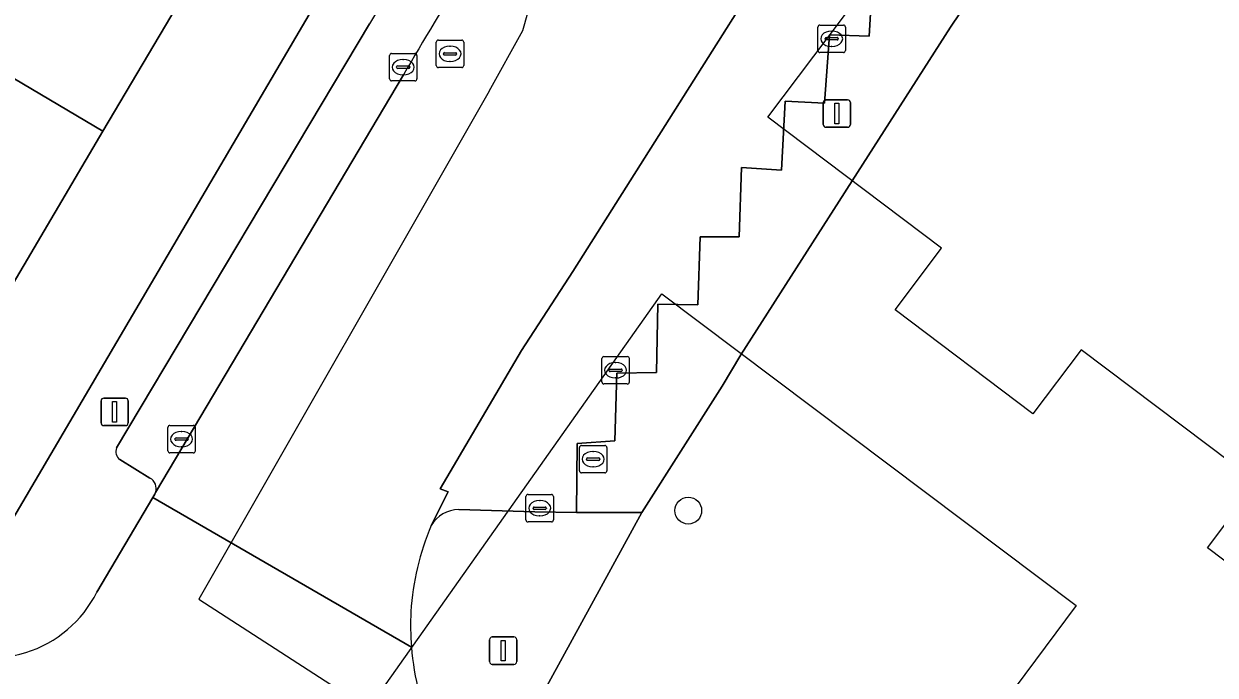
# Model space of a CAD drawing. Extents: x 159716 to 160783, y 383290 to 384031.
# Drawn here: x 160314.7 to 160358.14, y 383860.44 to 383884.17 of the extents above; entities that cross this region are included whole.
import ezdxf

# ---------------------------------------------------------------- set-up
doc = ezdxf.new("R2010")
doc.units = 0
for name, color, linetype in [('IMGEO_Boom', 7, 'Continuous'), ('IMGEO_Erf', 7, 'Continuous'), ('IMGEO_Groenvoorziening', 7, 'Continuous'), ('IMGEO_Hek', 7, 'Continuous'), ('IMGEO_Kolk', 7, 'Continuous'), ('IMGEO_Lichtmast', 7, 'Continuous'), ('IMGEO_Pand', 7, 'Continuous'), ('IMGEO_Pand_vergunning_verleend', 7, 'Continuous'), ('IMGEO_Parkeervlak_open', 7, 'Continuous'), ('IMGEO_Rijbaan_lokaal_open', 7, 'Continuous'), ('IMGEO_Rioolput', 7, 'Continuous'), ('IMGEO_Voetpad_open', 7, 'Continuous')]:
    doc.layers.add(name, color=color, linetype=linetype)

msp = doc.modelspace()

# ---------------------------------------------------------------- linework, layer by layer
at = {"layer": 'IMGEO_Boom'}
msp.add_circle((160338.922, 383866.434), 0.489, dxfattribs=at)
at = {"layer": 'IMGEO_Erf'}
msp.add_lwpolyline([(160284.538, 383879.57), (160284.442, 383879.286), (160285.859, 383878.786), (160287.435, 383878.122), (160287.001, 383877.061), (160310.72, 383866.192), (160310.998, 383866.939), (160313.963, 383865.58), (160326.576, 383887.027), (160332.752, 383896.523), (160341.26, 383908.679)], dxfattribs=at)
msp.add_lwpolyline([(160318.177, 383896.434), (160320.646, 383894.972), (160320.817, 383895.261), (160322.053, 383894.529), (160321.902, 383894.275), (160324.837, 383892.537), (160321.099, 383886.211), (160317.579, 383880.254), (160314.06, 383874.297), (160310.561, 383868.376), (160307.638, 383870.107), (160307.519, 383869.906), (160306.242, 383870.662), (160306.365, 383870.871), (160303.902, 383872.33), (160306.45, 383876.633), (160307.402, 383878.24), (160310.927, 383884.193), (160314.453, 383890.147)], close=True, dxfattribs=at)
at = {"layer": 'IMGEO_Groenvoorziening'}
msp.add_lwpolyline([(160357.836, 383897.147), (160357.763, 383897.052), (160352.363, 383889.801), (160348.48, 383884.052), (160340.841, 383872.109), (160340.16, 383870.965), (160337.231, 383866.36), (160333.202, 383859.015)], dxfattribs=at)
at = {"layer": 'IMGEO_Hek'}
for points in [[(160332.892, 383883.922), (160333.594, 383886.429), (160331.539, 383887.934)], [(160331.66, 383881.716), (160332.892, 383883.922)], [(160331.66, 383881.716), (160321.072, 383863.205), (160327.261, 383859.215), (160337.961, 383874.333), (160353.07, 383862.979), (160341.525, 383847.471)]]:
    msp.add_lwpolyline(points, dxfattribs=at)
at = {"layer": 'IMGEO_Kolk'}
for p, q in [((160343.726, 383884.124), (160344.578, 383884.124)), ((160343.651, 383883.198), (160343.651, 383884.05)), ((160343.953, 383883.667), (160344.351, 383883.667)), ((160344.139, 383883.904), (160344.164, 383883.904)), ((160344.652, 383884.05), (160344.652, 383883.198)), ((160343.91, 383883.618), (160343.91, 383883.63)), ((160344.348, 383883.581), (160343.95, 383883.581)), ((160344.162, 383883.344), (160344.137, 383883.344)), ((160344.394, 383883.63), (160344.394, 383883.618)), ((160328.029, 383882.164), (160328.029, 383883.016)), ((160328.104, 383883.09), (160328.956, 383883.09)), ((160328.517, 383882.87), (160328.542, 383882.87)), ((160329.03, 383883.016), (160329.03, 383882.164)), ((160344.578, 383883.124), (160343.726, 383883.124)), ((160328.288, 383882.584), (160328.288, 383882.596)), ((160328.726, 383882.547), (160328.328, 383882.547)), ((160328.331, 383882.633), (160328.729, 383882.633)), ((160328.772, 383882.596), (160328.772, 383882.584)), ((160328.956, 383882.09), (160328.104, 383882.09)), ((160328.54, 383882.31), (160328.515, 383882.31)), ((160335.773, 383871.121), (160335.773, 383871.973)), ((160335.848, 383872.047), (160336.7, 383872.047)), ((160336.774, 383871.973), (160336.774, 383871.121)), ((160336.032, 383871.541), (160336.032, 383871.553)), ((160336.47, 383871.504), (160336.072, 383871.504)), ((160336.075, 383871.59), (160336.473, 383871.59)), ((160336.261, 383871.827), (160336.286, 383871.827)), ((160336.516, 383871.553), (160336.516, 383871.541)), ((160336.284, 383871.267), (160336.259, 383871.267)), ((160336.7, 383871.047), (160335.848, 383871.047)), ((160319.948, 383868.613), (160319.948, 383869.465)), ((160320.023, 383869.539), (160320.875, 383869.539)), ((160320.436, 383869.319), (160320.461, 383869.319)), ((160320.949, 383869.465), (160320.949, 383868.613)), ((160320.207, 383869.033), (160320.207, 383869.045)), ((160320.645, 383868.996), (160320.247, 383868.996)), ((160320.25, 383869.082), (160320.648, 383869.082)), ((160320.691, 383869.045), (160320.691, 383869.033)), ((160320.875, 383868.539), (160320.023, 383868.539)), ((160320.459, 383868.759), (160320.434, 383868.759)), ((160333.005, 383866.095), (160333.005, 383866.947)), ((160333.08, 383867.021), (160333.932, 383867.021)), ((160333.493, 383866.801), (160333.518, 383866.801)), ((160334.006, 383866.947), (160334.006, 383866.095)), ((160333.264, 383866.515), (160333.264, 383866.527)), ((160333.702, 383866.478), (160333.304, 383866.478)), ((160333.307, 383866.564), (160333.705, 383866.564)), ((160333.748, 383866.527), (160333.748, 383866.515)), ((160333.932, 383866.021), (160333.08, 383866.021)), ((160333.516, 383866.241), (160333.491, 383866.241))]:
    msp.add_line(p, q, dxfattribs=at)
for points in [[(160343.726, 383884.124), (160344.578, 383884.124)], [(160343.651, 383883.198), (160343.651, 383884.05)], [(160344.652, 383884.05), (160344.652, 383883.198)], [(160328.029, 383882.164), (160328.029, 383883.016)], [(160328.104, 383883.09), (160328.956, 383883.09)], [(160329.03, 383883.016), (160329.03, 383882.164)], [(160344.578, 383883.124), (160343.726, 383883.124)], [(160328.956, 383882.09), (160328.104, 383882.09)], [(160335.773, 383871.121), (160335.773, 383871.973)], [(160335.848, 383872.047), (160336.7, 383872.047)], [(160336.774, 383871.973), (160336.774, 383871.121)], [(160336.7, 383871.047), (160335.848, 383871.047)], [(160319.948, 383868.613), (160319.948, 383869.465)], [(160320.023, 383869.539), (160320.875, 383869.539)], [(160320.949, 383869.465), (160320.949, 383868.613)], [(160320.875, 383868.539), (160320.023, 383868.539)], [(160333.005, 383866.095), (160333.005, 383866.947)], [(160333.08, 383867.021), (160333.932, 383867.021)], [(160334.006, 383866.947), (160334.006, 383866.095)], [(160333.932, 383866.021), (160333.08, 383866.021)]]:
    msp.add_lwpolyline(points, dxfattribs=at)
for centre, radius, start, end in [((160343.728, 383884.048), 0.0765, 91.552, 178.448), ((160343.728, 383884.048), 0.0765, 91.552, 178.448), ((160344.576, 383884.048), 0.0765, 1.552, 88.448), ((160344.576, 383884.048), 0.0765, 1.552, 88.448), ((160343.95, 383883.627), 0.0403, 85.8775, 175.7526), ((160344.355, 383883.629), 0.0386, 1.7309, 96.639), ((160343.947, 383883.617), 0.0366, 178.938, 274.7102), ((160344.351, 383883.624), 0.043, 264.8664, 352.4533), ((160328.106, 383883.014), 0.0765, 91.552, 178.448), ((160328.106, 383883.014), 0.0765, 91.552, 178.448), ((160328.954, 383883.014), 0.0765, 1.552, 88.448), ((160328.954, 383883.014), 0.0765, 1.552, 88.448), ((160343.728, 383883.2), 0.0765, 181.552, 268.448), ((160343.728, 383883.2), 0.0765, 181.552, 268.448), ((160344.576, 383883.2), 0.0765, 271.552, 358.448), ((160344.576, 383883.2), 0.0765, 271.552, 358.448), ((160328.328, 383882.593), 0.0403, 85.8775, 175.7526), ((160328.325, 383882.583), 0.0366, 178.938, 274.7102), ((160328.729, 383882.59), 0.043, 264.8664, 352.4533), ((160328.733, 383882.595), 0.0386, 1.7309, 96.639), ((160328.106, 383882.166), 0.0765, 181.552, 268.448), ((160328.106, 383882.166), 0.0765, 181.552, 268.448), ((160328.954, 383882.166), 0.0765, 271.552, 358.448), ((160328.954, 383882.166), 0.0765, 271.552, 358.448), ((160335.85, 383871.971), 0.0765, 91.552, 178.448), ((160335.85, 383871.971), 0.0765, 91.552, 178.448), ((160336.698, 383871.971), 0.0765, 1.552, 88.448), ((160336.698, 383871.971), 0.0765, 1.552, 88.448), ((160336.072, 383871.55), 0.0403, 85.8775, 175.7526), ((160336.069, 383871.54), 0.0366, 178.938, 274.7102), ((160336.473, 383871.547), 0.043, 264.8664, 352.4533), ((160336.477, 383871.552), 0.0386, 1.7309, 96.639), ((160335.85, 383871.123), 0.0765, 181.552, 268.448), ((160335.85, 383871.123), 0.0765, 181.552, 268.448), ((160336.698, 383871.123), 0.0765, 271.552, 358.448), ((160336.698, 383871.123), 0.0765, 271.552, 358.448), ((160320.025, 383869.463), 0.0765, 91.552, 178.448), ((160320.025, 383869.463), 0.0765, 91.552, 178.448), ((160320.873, 383869.463), 0.0765, 1.552, 88.448), ((160320.873, 383869.463), 0.0765, 1.552, 88.448), ((160320.247, 383869.042), 0.0403, 85.8775, 175.7526), ((160320.244, 383869.032), 0.0366, 178.938, 274.7102), ((160320.648, 383869.039), 0.043, 264.8664, 352.4533), ((160320.652, 383869.044), 0.0386, 1.7309, 96.639), ((160320.025, 383868.615), 0.0765, 181.552, 268.448), ((160320.025, 383868.615), 0.0765, 181.552, 268.448), ((160320.873, 383868.615), 0.0765, 271.552, 358.448), ((160320.873, 383868.615), 0.0765, 271.552, 358.448), ((160333.082, 383866.945), 0.0765, 91.552, 178.448), ((160333.082, 383866.945), 0.0765, 91.552, 178.448), ((160333.93, 383866.945), 0.0765, 1.552, 88.448), ((160333.93, 383866.945), 0.0765, 1.552, 88.448), ((160333.304, 383866.524), 0.0403, 85.8775, 175.7526), ((160333.301, 383866.514), 0.0366, 178.938, 274.7102), ((160333.705, 383866.521), 0.043, 264.8664, 352.4533), ((160333.709, 383866.526), 0.0386, 1.7309, 96.639), ((160333.082, 383866.097), 0.0765, 181.552, 268.448), ((160333.082, 383866.097), 0.0765, 181.552, 268.448), ((160333.93, 383866.097), 0.0765, 271.552, 358.448), ((160333.93, 383866.097), 0.0765, 271.552, 358.448)]:
    msp.add_arc(centre, radius, start, end, dxfattribs=at)
for centre, major_axis, ratio, start_param, end_param in [((160344.138, 383883.624), (-0.387, 0.002), 0.722429, 4.712389, 7.853982), ((160344.163, 383883.624), (-0.39, 0.002), 0.717154, 1.570796, 4.712389), ((160328.516, 383882.59), (-0.387, 0.002), 0.722429, 4.712389, 7.853982), ((160328.541, 383882.59), (-0.39, 0.002), 0.717154, 1.570796, 4.712389), ((160336.26, 383871.547), (-0.387, 0.002), 0.722429, 4.712389, 7.853982), ((160336.285, 383871.547), (-0.39, 0.002), 0.717154, 1.570796, 4.712389), ((160320.435, 383869.039), (-0.387, 0.002), 0.722429, 4.712389, 7.853982), ((160320.46, 383869.039), (-0.39, 0.002), 0.717154, 1.570796, 4.712389), ((160333.492, 383866.521), (-0.387, 0.002), 0.722429, 4.712389, 7.853982), ((160333.517, 383866.521), (-0.39, 0.002), 0.717154, 1.570796, 4.712389)]:
    msp.add_ellipse(centre, major_axis=major_axis, ratio=ratio, start_param=start_param, end_param=end_param, dxfattribs=at)
at = {"layer": 'IMGEO_Lichtmast'}
for p, q in [((160343.844, 383880.5), (160343.844, 383881.3)), ((160343.844, 383881.3), (160343.844, 383880.5)), ((160343.944, 383881.4), (160344.734, 383881.4)), ((160344.734, 383881.4), (160343.944, 383881.4)), ((160344.834, 383881.3), (160344.834, 383880.5)), ((160344.834, 383880.5), (160344.834, 383881.3)), ((160344.734, 383880.4), (160343.944, 383880.4)), ((160343.944, 383880.4), (160344.734, 383880.4)), ((160317.511, 383869.632), (160317.511, 383870.432)), ((160317.511, 383870.432), (160317.511, 383869.632)), ((160317.611, 383870.532), (160318.401, 383870.532)), ((160318.401, 383870.532), (160317.611, 383870.532)), ((160318.501, 383870.432), (160318.501, 383869.632)), ((160318.501, 383869.632), (160318.501, 383870.432)), ((160318.401, 383869.532), (160317.611, 383869.532)), ((160317.611, 383869.532), (160318.401, 383869.532)), ((160331.678, 383860.932), (160331.678, 383861.732)), ((160331.678, 383861.732), (160331.678, 383860.932)), ((160331.778, 383861.832), (160332.568, 383861.832)), ((160332.568, 383861.832), (160331.778, 383861.832)), ((160332.668, 383861.732), (160332.668, 383860.932)), ((160332.668, 383860.932), (160332.668, 383861.732)), ((160332.568, 383860.832), (160331.778, 383860.832)), ((160331.778, 383860.832), (160332.568, 383860.832))]:
    msp.add_line(p, q, dxfattribs=at)
for points in [[(160344.264, 383881.275), (160344.414, 383881.275), (160344.414, 383880.525), (160344.264, 383880.525), (160344.264, 383881.275)], [(160317.931, 383870.407), (160318.081, 383870.407), (160318.081, 383869.657), (160317.931, 383869.657), (160317.931, 383870.407)], [(160332.098, 383861.707), (160332.248, 383861.707), (160332.248, 383860.957), (160332.098, 383860.957), (160332.098, 383861.707)]]:
    msp.add_lwpolyline(points, dxfattribs=at)
for centre, start, end in [((160343.944, 383881.3), 90, 180), ((160343.944, 383881.3), 90, 180), ((160344.734, 383881.3), 0, 90), ((160344.734, 383881.3), 360, 90), ((160343.944, 383880.5), 180, 270), ((160343.944, 383880.5), 180, 270), ((160344.734, 383880.5), 270, 0), ((160344.734, 383880.5), 270, 0), ((160317.611, 383870.432), 90, 180), ((160317.611, 383870.432), 90, 180), ((160318.401, 383870.432), 0, 90), ((160318.401, 383870.432), 360, 90), ((160317.611, 383869.632), 180, 270), ((160317.611, 383869.632), 180, 270), ((160318.401, 383869.632), 270, 0), ((160318.401, 383869.632), 270, 0), ((160331.778, 383861.732), 90, 180), ((160331.778, 383861.732), 90, 180), ((160332.568, 383861.732), 0, 90), ((160332.568, 383861.732), 360, 90), ((160331.778, 383860.932), 180, 270), ((160331.778, 383860.932), 180, 270), ((160332.568, 383860.932), 270, 0), ((160332.568, 383860.932), 270, 0)]:
    msp.add_arc(centre, 0.1, start, end, dxfattribs=at)
at = {"layer": 'IMGEO_Pand'}
for points in [[(160314.453, 383890.147), (160310.927, 383884.193), (160311.123, 383884.077), (160317.579, 383880.254), (160321.099, 383886.211), (160314.649, 383890.031)], [(160310.927, 383884.193), (160307.402, 383878.24), (160307.598, 383878.124), (160314.06, 383874.297), (160317.579, 383880.254), (160311.123, 383884.077)]]:
    msp.add_lwpolyline(points, close=True, dxfattribs=at)
at = {"layer": 'IMGEO_Pand_vergunning_verleend'}
msp.add_lwpolyline([(160341.826, 383880.768), (160355.349, 383898.702), (160371.412, 383886.557), (160382.86, 383873.798), (160371.421, 383858.628), (160370.711, 383859.164), (160368.893, 383856.753), (160357.85, 383865.08), (160359.649, 383867.466), (160353.249, 383872.292), (160351.49, 383869.959), (160346.463, 383873.75), (160348.155, 383875.995)], close=True, dxfattribs=at)
at = {"layer": 'IMGEO_Parkeervlak_open'}
for points in [[(160342.455, 383881.347), (160343.892, 383881.284), (160344.078, 383883.764), (160345.513, 383883.715), (160345.669, 383886.216), (160347.106, 383886.111), (160347.33, 383888.634), (160348.897, 383888.486), (160349.161, 383890.754), (160350.593, 383890.607), (160350.807, 383892.754), (160346.156, 383893.234), (160334.72, 383875.143), (160332.84, 383872.266), (160329.873, 383867.23), (160330.172, 383867.117), (160329.55, 383865.892)], [(160327.295, 383884.168), (160318.08, 383868.717)], [(160319.495, 383867.092), (160328.538, 383882.311)], [(160330.554, 383866.469), (160333.323, 383866.393), (160334.845, 383866.36), (160334.877, 383868.876), (160336.243, 383868.973), (160336.32, 383871.437), (160337.764, 383871.469), (160337.818, 383873.951), (160339.271, 383873.925), (160339.357, 383876.412), (160340.773, 383876.405), (160340.86, 383878.929), (160342.322, 383878.842), (160342.455, 383881.347)], [(160318.191, 383868.295), (160319.292, 383867.621)]]:
    msp.add_lwpolyline(points, dxfattribs=at)
for centre, radius, start, end in [((160456.368, 383807.421), 150.166, 146.66948, 149.26439), ((160438.629, 383818.324), 127.336, 145.85946, 149.83406), ((160318.409, 383868.578), 0.357, 157.0946, 232.3791), ((160319.096, 383867.243), 0.426, 339.3099, 62.678), ((160330.563, 383865.292), 1.177, 90.4254, 149.3466)]:
    msp.add_arc(centre, radius, start, end, dxfattribs=at)
at = {"layer": 'IMGEO_Rijbaan_lokaal_open'}
for points in [[(160329.55, 383865.892), (160330.172, 383867.117), (160329.873, 383867.23), (160332.84, 383872.266), (160334.72, 383875.143), (160346.156, 383893.234)], [(160328.538, 383882.311), (160319.495, 383867.092), (160319.468, 383867.033), (160319.398, 383866.915), (160328.831, 383861.465)], [(160328.831, 383861.465), (160319.398, 383866.915), (160317.36, 383863.466)]]:
    msp.add_lwpolyline(points, dxfattribs=at)
for centre, radius, start, end in [((160438.629, 383818.324), 127.336, 145.85946, 149.83406), ((160338.463, 383862.134), 9.673, 157.1351, 176.3105), ((160313.487, 383865.399), 4.328, 240.9516, 333.4788), ((160338.972, 383862.276), 10.173, 177.2934, 184.5704), ((160339.036, 383862.279), 10.238, 184.56, 203.5043)]:
    msp.add_arc(centre, radius, start, end, dxfattribs=at)
at = {"layer": 'IMGEO_Rioolput'}
for p, q in [((160329.735, 383882.649), (160329.735, 383883.501)), ((160329.81, 383883.575), (160330.662, 383883.575)), ((160330.223, 383883.355), (160330.248, 383883.355)), ((160330.736, 383883.501), (160330.736, 383882.649)), ((160329.994, 383883.069), (160329.994, 383883.081)), ((160330.432, 383883.032), (160330.034, 383883.032)), ((160330.037, 383883.118), (160330.435, 383883.118)), ((160330.246, 383882.795), (160330.221, 383882.795)), ((160330.478, 383883.081), (160330.478, 383883.069)), ((160330.662, 383882.575), (160329.81, 383882.575)), ((160334.954, 383867.882), (160334.954, 383868.734)), ((160335.029, 383868.808), (160335.881, 383868.808)), ((160335.442, 383868.588), (160335.467, 383868.588)), ((160335.955, 383868.734), (160335.955, 383867.882)), ((160335.213, 383868.302), (160335.213, 383868.314)), ((160335.651, 383868.265), (160335.253, 383868.265)), ((160335.256, 383868.351), (160335.654, 383868.351)), ((160335.465, 383868.028), (160335.44, 383868.028)), ((160335.697, 383868.314), (160335.697, 383868.302)), ((160335.881, 383867.808), (160335.029, 383867.808))]:
    msp.add_line(p, q, dxfattribs=at)
for points in [[(160329.735, 383882.649), (160329.735, 383883.501)], [(160329.81, 383883.575), (160330.662, 383883.575)], [(160330.736, 383883.501), (160330.736, 383882.649)], [(160330.662, 383882.575), (160329.81, 383882.575)], [(160334.954, 383867.882), (160334.954, 383868.734)], [(160335.029, 383868.808), (160335.881, 383868.808)], [(160335.955, 383868.734), (160335.955, 383867.882)], [(160335.881, 383867.808), (160335.029, 383867.808)]]:
    msp.add_lwpolyline(points, dxfattribs=at)
for centre, radius, start, end in [((160329.812, 383883.499), 0.0765, 91.552, 178.448), ((160329.812, 383883.499), 0.0765, 91.552, 178.448), ((160330.66, 383883.499), 0.0765, 1.552, 88.448), ((160330.66, 383883.499), 0.0765, 1.552, 88.448), ((160330.034, 383883.078), 0.0403, 85.8775, 175.7526), ((160330.031, 383883.068), 0.0366, 178.938, 274.7102), ((160330.435, 383883.075), 0.043, 264.8664, 352.4533), ((160330.439, 383883.08), 0.0386, 1.7309, 96.639), ((160329.812, 383882.651), 0.0765, 181.552, 268.448), ((160329.812, 383882.651), 0.0765, 181.552, 268.448), ((160330.66, 383882.651), 0.0765, 271.552, 358.448), ((160330.66, 383882.651), 0.0765, 271.552, 358.448), ((160335.031, 383868.732), 0.0765, 91.552, 178.448), ((160335.031, 383868.732), 0.0765, 91.552, 178.448), ((160335.879, 383868.732), 0.0765, 1.552, 88.448), ((160335.879, 383868.732), 0.0765, 1.552, 88.448), ((160335.253, 383868.311), 0.0403, 85.8775, 175.7526), ((160335.25, 383868.301), 0.0366, 178.938, 274.7102), ((160335.654, 383868.308), 0.043, 264.8664, 352.4533), ((160335.658, 383868.313), 0.0386, 1.7309, 96.639), ((160335.031, 383867.884), 0.0765, 181.552, 268.448), ((160335.031, 383867.884), 0.0765, 181.552, 268.448), ((160335.879, 383867.884), 0.0765, 271.552, 358.448), ((160335.879, 383867.884), 0.0765, 271.552, 358.448)]:
    msp.add_arc(centre, radius, start, end, dxfattribs=at)
for centre, major_axis, ratio, start_param, end_param in [((160330.222, 383883.075), (-0.387, 0.002), 0.722429, 4.712389, 7.853982), ((160330.247, 383883.075), (-0.39, 0.002), 0.717154, 1.570796, 4.712389), ((160335.441, 383868.308), (-0.387, 0.002), 0.722429, 4.712389, 7.853982), ((160335.466, 383868.308), (-0.39, 0.002), 0.717154, 1.570796, 4.712389)]:
    msp.add_ellipse(centre, major_axis=major_axis, ratio=ratio, start_param=start_param, end_param=end_param, dxfattribs=at)
at = {"layer": 'IMGEO_Voetpad_open'}
for points in [[(160343.263, 383911.863), (160341.26, 383908.679), (160332.752, 383896.523), (160326.576, 383887.027), (160313.963, 383865.58), (160310.998, 383866.939), (160310.72, 383866.192), (160308.32, 383862.981), (160311.386, 383861.615)], [(160348.48, 383884.052), (160352.363, 383889.801), (160357.763, 383897.052), (160357.836, 383897.147)], [(160345.669, 383886.216), (160345.513, 383883.715), (160344.078, 383883.764), (160343.892, 383881.284), (160342.455, 383881.347), (160342.322, 383878.842), (160340.86, 383878.929), (160340.773, 383876.405), (160339.357, 383876.412), (160339.271, 383873.925), (160337.818, 383873.951), (160337.764, 383871.469), (160336.32, 383871.437), (160336.243, 383868.973), (160334.877, 383868.876), (160334.845, 383866.36), (160337.231, 383866.36), (160340.16, 383870.965), (160340.841, 383872.109), (160348.48, 383884.052)], [(160318.08, 383868.717), (160327.295, 383884.168)], [(160319.292, 383867.621), (160318.191, 383868.295)], [(160317.36, 383863.466), (160319.398, 383866.915), (160319.468, 383867.033), (160319.495, 383867.092)], [(160337.231, 383866.36), (160334.845, 383866.36), (160333.323, 383866.393), (160330.554, 383866.469)], [(160331.383, 383855.743), (160333.202, 383859.015), (160337.231, 383866.36)]]:
    msp.add_lwpolyline(points, dxfattribs=at)
for centre, radius, start, end in [((160456.368, 383807.421), 150.166, 146.66948, 149.26439), ((160318.409, 383868.578), 0.357, 157.0946, 232.3791), ((160319.096, 383867.243), 0.426, 339.3099, 62.678), ((160330.563, 383865.292), 1.177, 90.4254, 149.3466), ((160338.463, 383862.134), 9.673, 157.1351, 176.3105), ((160313.487, 383865.399), 4.328, 240.9516, 333.4788), ((160338.972, 383862.276), 10.173, 177.2934, 184.5704), ((160339.036, 383862.279), 10.238, 184.56, 203.5043)]:
    msp.add_arc(centre, radius, start, end, dxfattribs=at)

doc.saveas('drawing.dxf')
